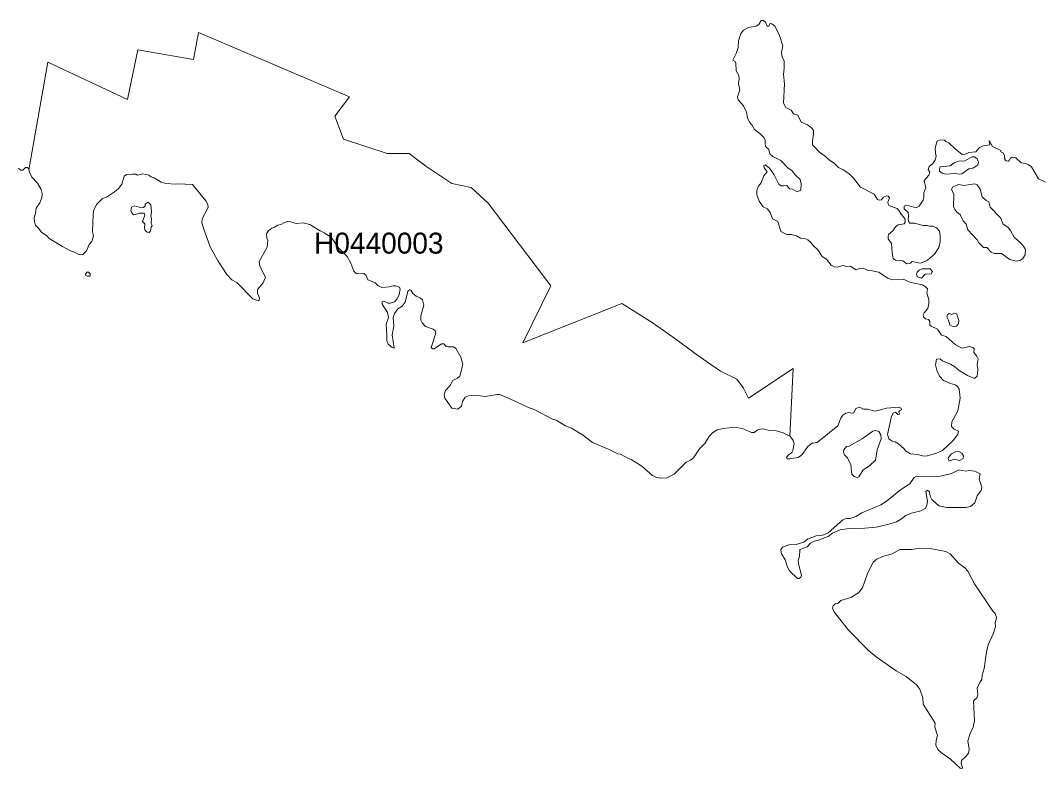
# Model space of a CAD drawing. Extents: x 369010 to 739155, y 6377141 to 6616555.
# Drawn here: x 377844 to 382702, y 6455364 to 6458931 of the extents above; entities that cross this region are included whole.
import ezdxf
from ezdxf.enums import TextEntityAlignment as Align

# ---------------------------------------------------------------- set-up
doc = ezdxf.new("R2010")
doc.units = 0
doc.header["$LTSCALE"] = 40
doc.layers.add('1', color=7, linetype='Continuous', lineweight=13)
doc.layers.add('2', color=7, linetype='Continuous')

msp = doc.modelspace()

# ---------------------------------------------------------------- linework, layer by layer
at = {"layer": '1'}
for points in [[(381366.4, 6458910.72), (381377.49, 6458930.75), (381387.92, 6458929.75), (381398.35, 6458922.64), (381406.46, 6458902.61), (381414.07, 6458902.61), (381420.69, 6458917.84), (381428.8, 6458915.02), (381444.03, 6458903.6), (381464.38, 6458863.22), (381481.43, 6458809.93), (381475.8, 6458777.66), (381478.62, 6458755.81), (381487.72, 6458737.27), (381487.72, 6458703.51), (381484.74, 6458672.56), (381489.54, 6458627.54), (381484.74, 6458535.69), (381495.33, 6458514.83), (381521.48, 6458502.92), (381531.91, 6458484.88), (381553.26, 6458478.26), (381569.48, 6458445.99), (381599.27, 6458433.08), (381617.14, 6458420.33), (381628.07, 6458407.42), (381628.07, 6458386.57), (381622.44, 6458355.12), (381622.94, 6458337.58), (381659.18, 6458299.51), (381676.56, 6458288.43), (381704.36, 6458263.93), (381725.88, 6458249.86), (381747.73, 6458229.01), (381768.91, 6458218.75), (381796.05, 6458201.2), (381818.23, 6458178.03), (381851.66, 6458134.84), (381916.87, 6458101.9), (381932.92, 6458077.08), (381943.35, 6458073.77), (381951.79, 6458075.42), (381961.23, 6458087.5), (381975.62, 6458094.79), (381984.73, 6458092.14), (381990.02, 6458084.03), (381982.24, 6458063.34), (381983.24, 6458053.91), (381987.38, 6458047.45), (382026.6, 6458034.05), (382037.03, 6458023.29), (382045.8, 6458006.24), (382063.84, 6457986.71), (382064.83, 6457968.34), (382060.86, 6457961.22), (382032.06, 6457955.6), (382019.15, 6457946.83), (382006.41, 6457927.46), (381986.38, 6457910.58), (381983.57, 6457900.48), (381984.23, 6457889.4), (381999.46, 6457866.39), (382002.77, 6457823.36), (382008.23, 6457794.89), (382019.15, 6457788.11), (382054.4, 6457783.8), (382072.28, 6457770.07), (382090.65, 6457774.04), (382098.1, 6457780.49), (382136.66, 6457774.04), (382159.17, 6457780.49), (382171.91, 6457788.11), (382204.85, 6457815.58), (382226.03, 6457848.18), (382231.99, 6457875.33), (382232.65, 6457904.29), (382228.68, 6457926.14), (382214.94, 6457941.2), (382197.4, 6457949.31), (382181.35, 6457949.31), (382170.26, 6457953.28), (382149.07, 6457953.28), (382110.84, 6457964.7), (382087.34, 6457963.71), (382082.04, 6457969.66), (382079.23, 6457980.09), (382081.38, 6457999.29), (382079.89, 6458014.68), (382060.86, 6458032.06), (382059.87, 6458045.13), (382073.27, 6458050.6), (382117.96, 6458037.85), (382132.36, 6458045.8), (382150.73, 6458073.77), (382153.87, 6458088.5), (382153.54, 6458108.69), (382163.47, 6458133.18), (382156.52, 6458167.94), (382177.7, 6458192.43), (382182.34, 6458206.34)], [(382155.2, 6457536.38), (382173.24, 6457556.57), (382178.37, 6457580.73), (382178.37, 6457598.77), (382169.26, 6457631.71), (382171.58, 6457651.57), (382161.15, 6457661.99), (382147.42, 6457670.6), (382092.3, 6457681.03), (382055.73, 6457696.91), (382005.75, 6457694.1), (381984.56, 6457700.22), (381938.72, 6457730.35), (381920.18, 6457732.99), (381909.75, 6457737.46), (381888.9, 6457737.79), (381864.41, 6457750.21), (381846.03, 6457748.22), (381831.97, 6457741.1), (381803.33, 6457759.31), (381786.95, 6457758.15), (381767.09, 6457761.63), (381740.61, 6457754.84), (381726.21, 6457756.5), (381712.8, 6457764.27), (381690.3, 6457792.41), (381668.45, 6457805.15), (381647.93, 6457837.43), (381627.57, 6457856.63), (381615.49, 6457872.35), (381601.25, 6457885.09), (381584.21, 6457890.39), (381565.34, 6457892.54), (381546.97, 6457903.13), (381521.81, 6457909.92), (381500.96, 6457909.92), (381471.5, 6457923.65), (381458.09, 6457972.64), (381432.77, 6457984.39), (381421.85, 6458015.34), (381408.94, 6458032.39), (381387.59, 6458042.16), (381368.39, 6458069.3), (381357.96, 6458099.25), (381357.96, 6458120.6), (381365.74, 6458139.8), (381378.49, 6458155.53), (381390.9, 6458189.45), (381406.29, 6458209.31), (381392.39, 6458227.02), (381390.4, 6458239.11), (381397.19, 6458242.08), (381417.88, 6458225.7), (381439.72, 6458194.42), (381462.23, 6458149.57), (381473.32, 6458142.45), (381486.73, 6458141.79), (381501.12, 6458143.44), (381512.88, 6458128.38), (381527.61, 6458126.4), (381549.78, 6458113.32), (381566.66, 6458120.94), (381569.64, 6458151.22), (381564.51, 6458172.74), (381539.69, 6458194.75), (381525.95, 6458214.28), (381504.93, 6458227.35), (381471.33, 6458262.94), (381434.43, 6458282.14), (381420.19, 6458293.89), (381414.57, 6458315.24), (381399.17, 6458329.47), (381397.19, 6458344.7), (381397.68, 6458360.92), (381391.4, 6458371.84), (381371.53, 6458391.7), (381345.88, 6458410.24), (381332.97, 6458432.58), (381322.55, 6458444.99), (381313.44, 6458466.84), (381307.48, 6458493.48), (381293.25, 6458523.44), (381268.59, 6458551.41), (381265.28, 6458566.14), (381276.7, 6458599.9), (381270.41, 6458630.36), (381273.39, 6458652.7), (381270.91, 6458667.43), (381258.66, 6458689.77), (381257.67, 6458726.85), (381254.85, 6458735.45), (381242.94, 6458741.58), (381259.49, 6458772.52), (381269.09, 6458801.49), (381270.41, 6458833.26), (381281.5, 6458868.02), (381294.24, 6458883.74), (381318.41, 6458897.48), (381354.65, 6458903.6), (381366.4, 6458910.72)], [(377835.05, 6458226.69), (377846.8, 6458217.26), (377855.57, 6458216.6), (377867.98, 6458229.34), (377876.92, 6458230), (377882.71, 6458224.04), (377884.2, 6458218.09), (377884.2, 6458218.58), (377975.23, 6458731.15), (378354.89, 6458552.9), (378404.05, 6458789.9), (378670.01, 6458744.06), (378694.01, 6458873.32), (379414.28, 6458565.81), (379344.44, 6458473.79), (379385.98, 6458364.23), (379593.53, 6458296.87), (379699.12, 6458296.87), (379778.39, 6458234.97), (379902.85, 6458153.71), (379995.37, 6458134.18), (380076.47, 6458058.71), (380375.37, 6457664.81), (380241.97, 6457393.71), (380713.16, 6457580.23), (380858.97, 6457489.87), (380965.88, 6457414.56), (381080.74, 6457329.99), (381184.52, 6457258.16), (381262.3, 6457219.93), (381294.41, 6457177.07), (381317.91, 6457129.57), (381530.42, 6457271.07)], [(381083.39, 6456887.77), (381111.03, 6456915.57), (381128.08, 6456945.86), (381145.95, 6456965.22), (381167.96, 6456977.96), (381197.92, 6456985.08), (381252.04, 6456990.71), (381288.95, 6456984.42), (381332.81, 6456966.55), (381345.55, 6456966.21), (381361.77, 6456978.96), (381374.18, 6456982.1), (381389.91, 6456983.1), (381411.09, 6456976.97), (381450.98, 6456974.32), (381483.58, 6456963.9), (381515.36, 6456948.34), (381530.42, 6457271.07), (381317.91, 6457129.57), (381294.41, 6457177.07), (381262.3, 6457219.93), (381184.52, 6457258.16), (381080.74, 6457329.99), (380965.88, 6457414.56), (380858.97, 6457489.87), (380713.16, 6457580.23), (380241.97, 6457393.71), (380375.37, 6457664.81), (380076.47, 6458058.71), (379995.37, 6458134.18), (379902.85, 6458153.71), (379778.39, 6458234.97), (379699.12, 6458296.87), (379593.53, 6458296.87), (379385.98, 6458364.23), (379344.44, 6458473.79), (379414.28, 6458565.81), (378694.01, 6458873.32), (378670.01, 6458744.06), (378404.05, 6458789.9), (378354.89, 6458552.9), (377975.23, 6458731.15)], [(377975.23, 6458731.15), (377884.2, 6458218.58), (377884.2, 6458218.09), (377887.01, 6458206.5), (377899.43, 6458183.5), (377926.24, 6458154.53), (377944.11, 6458125.07), (377947.42, 6458104.88), (377946.76, 6458085.02), (377936.83, 6458060.86), (377918.79, 6458036.03), (377917.14, 6458010.21), (377909.36, 6457991.18), (377911.51, 6457970.66), (377916.64, 6457954.27), (377929.05, 6457942.19), (377944.77, 6457921.01), (377970.26, 6457904.29), (377981.35, 6457891.05), (378044.74, 6457852.16), (378082.97, 6457832.46), (378101.84, 6457826.01), (378119.22, 6457816.24), (378132.46, 6457812.27), (378141.72, 6457814.59), (378158.94, 6457831.8), (378172.01, 6457862.58), (378185.09, 6457876.65), (378193.03, 6457903.79), (378187.73, 6457922.33), (378190.71, 6458009.22), (378195.18, 6458026.43), (378207.93, 6458053.24), (378235.4, 6458081.38), (378255.26, 6458088.17), (378293.82, 6458113.65), (378312.19, 6458129.71), (378327.42, 6458150.23), (378339.83, 6458187.8), (378350.92, 6458195.91), (378367.31, 6458193.76), (378379.72, 6458197.89), (378395.44, 6458197.23), (378403.55, 6458192.43), (378428.38, 6458199.22), (378456.51, 6458193.43), (378468.26, 6458184.82), (378483.16, 6458179.69), (378516.26, 6458159.83), (378538.77, 6458153.87), (378584.45, 6458149.57), (378594.54, 6458151.22), (378630.13, 6458150.23), (378664.72, 6458148.91), (378728.77, 6458069.96), (378738.2, 6458052.58), (378739.52, 6458038.85), (378711.39, 6457984.39), (378710.4, 6457965.03), (378719, 6457935.74), (378749.29, 6457851.83), (378783.88, 6457788.11), (378829.39, 6457719.92), (378852.56, 6457694.1), (378876.4, 6457681.69), (378953.36, 6457603.24), (378978.18, 6457593.47), (378983.81, 6457596.78), (378984.47, 6457606.22), (378975.04, 6457630.05), (378976.03, 6457648.42), (379002.01, 6457679.04), (379013.43, 6457706.18), (378985.79, 6457758.32), (378982.82, 6457780.66), (379021.38, 6457849.18), (379024.03, 6457881.45), (379019.39, 6457892.21), (379018.73, 6457912.9), (379027.5, 6457927.96), (379043.22, 6457939.38), (379056.3, 6457944.18), (379072.85, 6457954.6), (379086.92, 6457956.92), (379104.3, 6457967.35), (379123.16, 6457973.97), (379159.41, 6457962.55), (379193.67, 6457964.87), (379225.11, 6457958.25), (379274.6, 6457927.3), (379293.47, 6457918.69), (379326.57, 6457896.84), (379362.48, 6457846.2), (379403.86, 6457804.82), (379420.9, 6457772.72), (379434.31, 6457735.81), (379448.21, 6457723.06), (379482.64, 6457724.06), (379493.73, 6457714.62), (379501.51, 6457694.43)], [(382182.34, 6458206.34), (382175.22, 6458220.4), (382180.35, 6458233.48), (382196.9, 6458249.2), (382207.66, 6458266.41), (382212.79, 6458281.47), (382209.65, 6458297.2), (382208.65, 6458321.86), (382213.95, 6458345.69), (382218.25, 6458354.63), (382232.49, 6458360.92), (382252.02, 6458360.42), (382258.64, 6458353.3), (382273.37, 6458347.51), (382303.82, 6458318.55), (382337.42, 6458291.24), (382351.48, 6458292.23), (382368.86, 6458301.5), (382401.8, 6458303.49), (382420.5, 6458324.01), (382441.52, 6458333.61), (382459.06, 6458335.43), (382468.5, 6458337.41), (382465.19, 6458358.43), (382481.9, 6458329.47), (382521.13, 6458310.93), (382522.28, 6458303.82), (382532.88, 6458298.85), (382538.83, 6458284.78), (382541.32, 6458268.23), (382547.28, 6458261.12), (382557.7, 6458260.29), (382561.84, 6458262.77), (382565.65, 6458272.54), (382574.91, 6458278.33), (382585.51, 6458277.67), (382592.29, 6458275.85), (382619.27, 6458252.18), (382640.45, 6458248.37), (382652.2, 6458243.41), (382667.1, 6458232.32), (382701.52, 6458175.06), (382733.8, 6458158.67)], [(379501.51, 6457694.43), (379515.24, 6457689.8), (379537.09, 6457679.04), (379548.84, 6457666.63), (379568.7, 6457657.52), (379603.29, 6457659.84), (379622.99, 6457665.3), (379635.73, 6457664.97), (379652.61, 6457658.52), (379655.92, 6457648.75), (379651.95, 6457624.26), (379641.52, 6457602.91), (379628.45, 6457589.17), (379609.91, 6457582.05), (379599.15, 6457583.05), (379577.64, 6457592.48), (379570.69, 6457589.01), (379570.02, 6457578.08), (379595.84, 6457538.03), (379599.81, 6457514.53), (379589.72, 6457482.09), (379592.53, 6457430.29), (379591.87, 6457404.47), (379599.48, 6457387.75), (379617.19, 6457370.71), (379628.12, 6457368.55), (379618.19, 6457431.78), (379625.47, 6457473.65), (379621.83, 6457513.87), (379628.45, 6457532.73), (379645, 6457555.9), (379665.52, 6457568.32), (379679.92, 6457586.69), (379692.66, 6457639.15), (379700.28, 6457645.44), (379706.4, 6457644.45), (379717.16, 6457628.06), (379732.22, 6457616.64), (379751.75, 6457608.54), (379762.17, 6457598.77), (379768.3, 6457572.29), (379754.89, 6457521.65), (379754.89, 6457501.78), (379760.68, 6457488.38), (379777.07, 6457471.66), (379813.65, 6457458.59), (379823.41, 6457450.15), (379825.4, 6457440.05), (379803.88, 6457370.87), (379809.51, 6457364.91), (379818.28, 6457364.91), (379853.2, 6457389.41), (379863.63, 6457389.41), (379875.05, 6457376.66), (379884.81, 6457373.68), (379909.64, 6457373.68), (379921.72, 6457366.24), (379946.21, 6457325.36), (379954.82, 6457290.77), (379940.42, 6457234.33), (379929, 6457224.57), (379906.99, 6457213.97), (379893.42, 6457189.15), (379872.73, 6457166.31), (379865.28, 6457145.45), (379868.59, 6457129.07), (379902.19, 6457082.07), (379930.33, 6457077.27), (379948.2, 6457091.5), (379953.5, 6457114.51), (379966.24, 6457134.37), (379981.47, 6457140.49), (380024.99, 6457143.14), (380062.23, 6457137.68), (380118.34, 6457147.44), (380131.41, 6457147.44), (380197.28, 6457119.31), (380267.95, 6457084.71), (380298.24, 6457073.63), (380382.81, 6457029.77), (380399.86, 6457024.97), (380444.88, 6456997.83), (380473.51, 6456987.07), (380526.14, 6456955.13), (380573.81, 6456918.22), (380653.58, 6456885.78), (380694.79, 6456864.93), (380706.87, 6456862.28), (380742.79, 6456843.41), (380758.51, 6456836.79), (380808.16, 6456805.18), (380859.3, 6456761.65), (380875.35, 6456753.54), (380895.55, 6456749.07), (380928.65, 6456749.4), (380963.9, 6456767.61), (381019.67, 6456824.05), (381040.53, 6456833.65), (381054.59, 6456845.4), (381083.39, 6456887.77)], [(381530.42, 6457271.07), (381515.36, 6456948.34), (381516.35, 6456947.84), (381530.58, 6456928.31), (381535.22, 6456913.91), (381529.92, 6456880.98), (381524.63, 6456871.38), (381507.25, 6456857.48), (381499.8, 6456846.06), (381502.45, 6456839.77), (381516.19, 6456839.77), (381533.73, 6456844.07), (381556.9, 6456846.89), (381573.62, 6456860.62), (381600.1, 6456898.52), (381621.28, 6456915.57), (381644.78, 6456918.55), (381744.08, 6456998.49), (381757.99, 6457034.73), (381768.25, 6457049.46), (381781.49, 6457057.9), (381796.88, 6457060.88), (381811.28, 6457058.9), (381820.71, 6457059.56), (381828.99, 6457080.08), (381847.19, 6457086.7), (381867.05, 6457077.43), (381884.76, 6457077.76), (381921.34, 6457067.67), (381977.44, 6457081.4), (382031.07, 6457086.04), (382046.29, 6457082.4), (382047.62, 6457074.62), (382038.52, 6457069.99), (382034.54, 6457063.86), (382037.85, 6457053.1), (382029.41, 6457051.12), (382019.32, 6457062.21), (382007.9, 6457058.9), (381999.62, 6457043.17), (381980.75, 6456956.28), (381986.88, 6456935.43), (382003.26, 6456924.34), (382017.99, 6456921.03), (382034.05, 6456911.6), (382060.03, 6456887.77), (382066.65, 6456878.99), (382090.15, 6456864.26), (382123.42, 6456860.62), (382147.58, 6456855.16), (382165.29, 6456853.51), (382214.28, 6456867.57), (382242.58, 6456880.98), (382291.9, 6456925.67), (382316.07, 6456956.95), (382320.04, 6456973), (382298.52, 6456981.77), (382285.78, 6456994.85), (382287.6, 6457016.69), (382317.06, 6457068.99), (382327.49, 6457129.4), (382322.52, 6457171.94), (382314.41, 6457185.67), (382304.32, 6457192.79), (382281.14, 6457199.91), (382247.22, 6457214.64), (382230.5, 6457233.34), (382218.42, 6457256.18), (382209.32, 6457288.45), (382214.12, 6457315.92), (382232.82, 6457316.59), (382243.24, 6457307.65), (382281.14, 6457292.09), (382300.67, 6457281.33), (382322.02, 6457261.31), (382362.41, 6457238.47), (382396.67, 6457223.08), (382408.09, 6457234.83), (382411.4, 6457266.6), (382408.09, 6457288.12), (382412.72, 6457316.92), (382407.09, 6457330.32), (382392.86, 6457346.87), (382393.52, 6457364.25), (382387.23, 6457372.03), (382370.02, 6457375.67), (382351.98, 6457372.03), (382335.6, 6457367.56), (382303.32, 6457385.1), (382261.28, 6457423.34), (382237.78, 6457430.45), (382218.58, 6457458.26), (382188.96, 6457472.33), (382183, 6457479.11), (382182.34, 6457495.16), (382175.88, 6457504.27), (382162.48, 6457508.57), (382152.05, 6457517.01), (382150.4, 6457526.28), (382155.2, 6457536.38)]]:
    msp.add_lwpolyline(points, dxfattribs=at)
for points in [[(382383.92, 6458280.81), (382349.5, 6458261.28), (382320.04, 6458259.63), (382298.36, 6458251.19), (382279.16, 6458238.11), (382232.82, 6458232.15), (382228.18, 6458221.4), (382228.85, 6458212.62), (382241.92, 6458202.2), (382258.31, 6458198.23), (382305.47, 6458201.54), (382323.35, 6458197.89), (382335.76, 6458199.88), (382368.37, 6458222.39), (382387.23, 6458226.36), (382411.07, 6458240.1), (382415.37, 6458254.17), (382409.08, 6458271.38), (382396.67, 6458280.15)], [(382455.09, 6457847.52), (382476.11, 6457825.68), (382489.02, 6457819.88), (382524.27, 6457819.39), (382563.66, 6457791.42), (382596.1, 6457782.31), (382615.96, 6457787.61), (382627.05, 6457796.22), (382637.97, 6457813.76), (382638.63, 6457838.75), (382630.19, 6457853.98), (382615.79, 6457870.86), (382585.01, 6457896.51), (382568.29, 6457928.79), (382556.87, 6457943.02), (382531.06, 6457961.22), (382522.12, 6457987.37), (382471.31, 6458040.5), (382463.7, 6458065), (382450.79, 6458072.44), (382432.75, 6458089.82), (382423.31, 6458126.07), (382408.58, 6458146.59), (382395.84, 6458151.22), (382344.7, 6458144.11), (382321.86, 6458148.57), (382293.23, 6458136.82), (382286.94, 6458126.4), (382297.03, 6458100.91), (382296.04, 6458042.16), (382303.49, 6458027.43), (382311.93, 6458016.67), (382327.65, 6458004.59), (382341.72, 6457975.13), (382355.95, 6457958.58), (382364.06, 6457931.43), (382410.73, 6457882.44), (382416.69, 6457871.02), (382439.2, 6457847.52)], [(378453.37, 6458063.67), (378439.63, 6458054.9), (378439.3, 6458046.13), (378431.52, 6458039.18), (378421.76, 6458036.86), (378388.82, 6458047.12), (378373.76, 6458040.17), (378370.78, 6458024.78), (378375.42, 6458012.7), (378383.86, 6458004.26), (378393.62, 6458004.59), (378412.99, 6458012.03), (378434.83, 6458011.04), (378438.31, 6458001.94), (378427.22, 6457971.65), (378438.14, 6457961.56), (378436.49, 6457939.54), (378439.3, 6457928.79), (378449.23, 6457921.01), (378459.33, 6457920.01), (378464.46, 6457925.81), (378467.77, 6457946.83), (378473.06, 6457951.29), (378467.44, 6457963.71), (378470.42, 6457986.05), (378466.77, 6457997.14), (378469.09, 6458018.65), (378465.78, 6458051.92)], [(378164.56, 6457710.65), (378176.81, 6457711.48), (378177.8, 6457721.91), (378168.7, 6457729.68), (378161.25, 6457730.35), (378154.14, 6457721.24), (378156.12, 6457713.8)], [(382183.66, 6457746.23), (382145.76, 6457745.9), (382132.36, 6457740.44), (382121.6, 6457729.68), (382119.28, 6457719.26), (382123.92, 6457708.83), (382143.45, 6457701.55), (382161.15, 6457720.58), (382188.96, 6457723.06), (382196.08, 6457732.83)], [(382301.17, 6457535.71), (382288.1, 6457529.09), (382275.02, 6457532.73), (382266.58, 6457527.11), (382263.93, 6457517.01), (382272.54, 6457501.45), (382277.67, 6457479.44), (382290.08, 6457472.33), (382300.51, 6457470.01), (382309.94, 6457473.32), (382318.88, 6457485.73), (382321.86, 6457500.13), (382311.93, 6457529.76)], [(381924.32, 6456975.32), (381911.57, 6456972.67), (381859.94, 6456935.76), (381797.21, 6456901.5), (381784.96, 6456898.52), (381771.89, 6456883.79), (381771.23, 6456872.7), (381775.2, 6456860.29), (381790.43, 6456844.9), (381805.82, 6456811.96), (381809.95, 6456766.62), (381821.37, 6456756.19), (381835.44, 6456751.22), (381844.55, 6456754.87), (381864.41, 6456788.13), (381894.69, 6456807.16), (381923.16, 6456834.47), (381930.77, 6456882.8), (381951.13, 6456935.76), (381949.81, 6456955.62), (381939.05, 6456970.68)], [(382324.18, 6456833.15), (382342.55, 6456842.09), (382342.88, 6456854.5), (382335.1, 6456867.57), (382320.37, 6456874.69), (382305.97, 6456874.03), (382285.45, 6456864.93), (382270.39, 6456845.56), (382271.71, 6456834.8), (382277.5, 6456831.33), (382300.34, 6456839.11)], [(382408.58, 6456664.67), (382428.11, 6456688.99), (382430.93, 6456705.88), (382417.52, 6456743.28), (382422.65, 6456769.76), (382396.83, 6456782.34), (382366.88, 6456784.16), (382356.45, 6456782.01), (382320.87, 6456787.8), (382286.94, 6456770.59), (382226.2, 6456755.53), (382118.45, 6456757.84), (382108.69, 6456751.89), (382088.17, 6456721.93), (382042.82, 6456692.8), (381975.62, 6456638.02), (381949.81, 6456621.97), (381858.94, 6456583.73), (381830.31, 6456565.03), (381804.99, 6456556.59), (381784.3, 6456556.59), (381767.75, 6456549.81), (381698.24, 6456487.41), (381671.59, 6456476.32), (381641.31, 6456473.34), (381598.61, 6456457.95), (381581.23, 6456443.88), (381545.48, 6456431.47), (381510.56, 6456430.81), (381479.61, 6456419.39), (381472, 6456405.98), (381475.64, 6456387.12), (381492.52, 6456358.65), (381504.43, 6456324.06), (381514.03, 6456306.18), (381552.1, 6456269.28), (381559.38, 6456269.94), (381567.49, 6456275.73), (381571.13, 6456286.49), (381556.4, 6456340.11), (381555.41, 6456356.17), (381561.04, 6456375.03), (381562.03, 6456407.97), (381597.45, 6456420.38), (381613.67, 6456438.42), (381630.71, 6456448.52), (381652.23, 6456453.48), (381698.07, 6456470.7), (381718.76, 6456486.42), (381755.67, 6456501.81), (381797.21, 6456507.93), (381836.77, 6456506.28), (381926.64, 6456514.55), (381987.54, 6456528.46), (382024.12, 6456540.87), (382043.15, 6456551.13), (382068.47, 6456570.66), (382095.28, 6456581.75), (382139.97, 6456592.84), (382160.33, 6456602.93), (382169.1, 6456618.32), (382171.08, 6456638.19), (382164.3, 6456685.52), (382171.75, 6456691.48), (382181.18, 6456683.7), (382184.49, 6456662.02), (382192.93, 6456646.79), (382214.94, 6456625.44), (382228.02, 6456616.01), (382263.77, 6456607.9), (382354.63, 6456609.22), (382376.81, 6456614.02), (382397.66, 6456630.74)], [(382395.34, 6456243.79), (382363.57, 6456305.19), (382350.16, 6456320.25), (382319.05, 6456343.09), (382279.49, 6456387.78), (382259.46, 6456398.2), (382184.66, 6456412.27), (382135.67, 6456413.93), (382097.44, 6456407.64), (382039.34, 6456407.97), (382002.77, 6456387.45), (381957.09, 6456374.37), (381930.61, 6456362.95), (381913.06, 6456347.23), (381883.6, 6456289.14), (381861.76, 6456225.09), (381842.23, 6456201.25), (381806.31, 6456179.74), (381757.99, 6456165.34), (381743.59, 6456150.78), (381731.51, 6456148.46), (381721.41, 6456140.18), (381719.09, 6456128.1), (381724.22, 6456112.21), (381795.39, 6456023.01), (381890.39, 6455926.35), (381926.14, 6455897.22), (382021.47, 6455830.36), (382070.13, 6455803.22), (382118.45, 6455763), (382135.34, 6455742.81), (382148.74, 6455700.44), (382151.72, 6455670.65), (382208.82, 6455579.95), (382206.5, 6455560.92), (382219.25, 6455521.36), (382213.12, 6455498.19), (382211.8, 6455474.69), (382220.57, 6455455.49), (382238.61, 6455438.12), (382280.98, 6455409.48), (382327.15, 6455365.96), (382335.6, 6455363.64), (382339.24, 6455369.27), (382332.12, 6455388.13), (382334.11, 6455401.87), (382354.63, 6455420.9), (382367.7, 6455437.78), (382370.85, 6455457.15), (382363.9, 6455496.87), (382374.99, 6455531.79), (382389.38, 6455561.09), (382396, 6455590.71), (382391.7, 6455686.54), (382406.93, 6455701.27), (382411.4, 6455714.67), (382408.25, 6455747.44), (382421, 6455773.76), (382431.26, 6455787.99), (382431.75, 6455808.84), (382441.68, 6455841.45), (382452.61, 6455919.9), (382461.54, 6455953.83), (382486.87, 6456009.44), (382495.31, 6456041.71), (382494.98, 6456057.6), (382501.43, 6456084.41), (382494.98, 6456102.95), (382482.89, 6456114.7)]]:
    msp.add_lwpolyline(points, close=True, dxfattribs=at)

# ---------------------------------------------------------------- texts
at = {"layer": '2'}
msp.add_text('H0440003', height=100, dxfattribs=at).set_placement((379554.15, 6457818.86), align=Align.CENTER)

doc.saveas('drawing.dxf')
